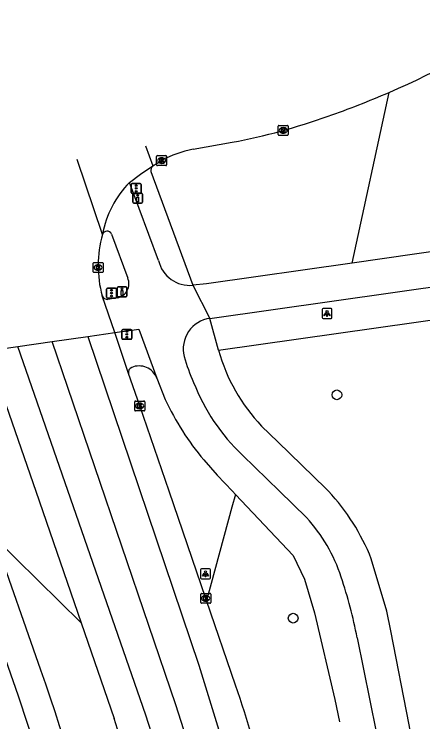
# Model space of a CAD drawing. Extents: x 159822 to 160765, y 380693 to 381634.
# Drawn here: x 160553.5 to 160594.6, y 381476.8 to 381548 of the extents above; entities that cross this region are included whole.
import ezdxf

# ---------------------------------------------------------------- set-up
doc = ezdxf.new("R2010")
doc.units = 0
for name, color, linetype in [('IMGEO_Berm_groen', 7, 'Continuous'), ('IMGEO_Boom', 7, 'Continuous'), ('IMGEO_Drukknoppaal', 7, 'Continuous'), ('IMGEO_Fietspad_gesloten', 7, 'Continuous'), ('IMGEO_Kolk', 7, 'Continuous'), ('IMGEO_Lichtpunt', 7, 'Continuous'), ('IMGEO_Rijbaan_lokaal_gesloten', 7, 'Continuous'), ('IMGEO_Rijbaan_regionaal_gesloten', 7, 'Continuous'), ('IMGEO_Verkeersregelinstallatiepaal', 7, 'Continuous'), ('IMGEO_Voetpad_open', 7, 'Continuous')]:
    doc.layers.add(name, color=color, linetype=linetype)

msp = doc.modelspace()

# ---------------------------------------------------------------- linework, layer by layer
at = {"layer": 'IMGEO_Berm_groen'}
for points in [[(160587.519, 381522.978), (160591.229, 381540.157)], [(160575.768, 381499.685), (160575.414, 381498.382), (160573.331, 381490.727), (160572.864, 381489.01)], [(160551.516, 381495.361), (160560.243, 381486.76)]]:
    msp.add_lwpolyline(points, dxfattribs=at)
at = {"layer": 'IMGEO_Boom'}
for centre in [(160585.983, 381509.709), (160581.586, 381487.221)]:
    msp.add_circle(centre, 0.489, dxfattribs=at)
at = {"layer": 'IMGEO_Drukknoppaal'}
for p, q in [((160565.45, 381529.099), (160565.45, 381529.899)), ((160565.45, 381529.899), (160565.45, 381529.099)), ((160565.55, 381529.999), (160566.34, 381529.999)), ((160566.34, 381529.999), (160565.55, 381529.999)), ((160566.44, 381529.899), (160566.44, 381529.099)), ((160566.44, 381529.099), (160566.44, 381529.899)), ((160566.34, 381528.999), (160565.55, 381528.999)), ((160565.55, 381528.999), (160566.34, 381528.999)), ((160563.978, 381520.586), (160564.768, 381520.586)), ((160564.768, 381520.586), (160563.978, 381520.586)), ((160563.878, 381519.686), (160563.878, 381520.486)), ((160563.878, 381520.486), (160563.878, 381519.686)), ((160564.868, 381520.486), (160564.868, 381519.686)), ((160564.868, 381519.686), (160564.868, 381520.486)), ((160564.768, 381519.586), (160563.978, 381519.586)), ((160563.978, 381519.586), (160564.768, 381519.586))]:
    msp.add_line(p, q, dxfattribs=at)
for points in [[(160566.02, 381529.624), (160566.02, 381529.124), (160565.87, 381529.124), (160565.87, 381529.624), (160566.02, 381529.624)], [(160564.448, 381520.211), (160564.448, 381519.711), (160564.298, 381519.711), (160564.298, 381520.211), (160564.448, 381520.211)]]:
    msp.add_lwpolyline(points, dxfattribs=at)
for centre in [(160565.945, 381529.789), (160564.373, 381520.376)]:
    msp.add_circle(centre, 0.085, dxfattribs=at)
for centre, start, end in [((160565.55, 381529.899), 90, 180), ((160565.55, 381529.899), 90, 180), ((160566.34, 381529.899), 0, 90), ((160566.34, 381529.899), 360, 90), ((160565.55, 381529.099), 180, 270), ((160565.55, 381529.099), 180, 270), ((160566.34, 381529.099), 270, 0), ((160566.34, 381529.099), 270, 0), ((160563.978, 381520.486), 90, 180), ((160563.978, 381520.486), 90, 180), ((160564.768, 381520.486), 0, 90), ((160564.768, 381520.486), 360, 90), ((160563.978, 381519.686), 180, 270), ((160563.978, 381519.686), 180, 270), ((160564.768, 381519.686), 270, 0), ((160564.768, 381519.686), 270, 0)]:
    msp.add_arc(centre, 0.1, start, end, dxfattribs=at)
at = {"layer": 'IMGEO_Fietspad_gesloten'}
for points in [[(160568.045, 381523.238), (160565.122, 381531.096)], [(160563.302, 381525.882), (160564.944, 381521.462)], [(160600.306, 381524.814), (160587.519, 381522.978)], [(160587.519, 381522.978), (160572.867, 381520.875), (160571.507, 381520.748)], [(160573.214, 381517.408), (160597.967, 381520.903), (160601.93, 381521.609), (160604.844, 381522.331)], [(160571.507, 381520.748), (160573.214, 381517.408)], [(160563.895, 381519.468), (160562.946, 381519.309)], [(160563.663, 381515.975), (160566.077, 381516.317), (160567.868, 381511.394)], [(160567.868, 381511.394), (160568.709, 381509.225)], [(160576.475, 381503.633), (160580.206, 381500), (160582.93, 381497.348)], [(160572.583, 381503.163), (160573.934, 381501.636), (160575.472, 381500), (160575.768, 381499.685)], [(160575.768, 381499.685), (160581.57, 381493.516), (160582.725, 381491.138), (160583.724, 381487.762), (160585.765, 381479.02), (160586.241, 381476.785)], [(160588.019, 381485.249), (160589.921, 381475.779), (160591.662, 381465.969)]]:
    msp.add_lwpolyline(points, dxfattribs=at)
for centre, radius, start, end in [((160562.856, 381525.717), 0.476, 20.34924, 163.4606), ((160571.158, 381523.914), 3.185, 192.25225, 276.29754), ((160563.617, 381520.887), 1.446, 281.07696, 23.42728), ((160562.895, 381519.877), 0.57, 201.39096, 275.13076), ((160573.613, 381514.348), 3.086, 97.42078, 194.62925), ((160588.351, 381518.534), 18.406, 195.64928, 204.2816), ((160590.409, 381518.254), 20.197, 201.15417, 226.37731), ((160594.994, 381521.754), 29.118, 205.48507, 219.67721), ((160570.619, 381486.154), 16.639, 18.25447, 42.27984), ((160540.541, 381476.113), 48.349, 10.89193, 18.38947)]:
    msp.add_arc(centre, radius, start, end, dxfattribs=at)
at = {"layer": 'IMGEO_Kolk'}
for p, q in [((160580.082, 381535.905), (160580.082, 381536.757)), ((160580.157, 381536.831), (160581.009, 381536.831)), ((160580.57, 381536.611), (160580.595, 381536.611)), ((160581.083, 381536.757), (160581.083, 381535.905)), ((160581.009, 381535.831), (160580.157, 381535.831)), ((160580.593, 381536.051), (160580.568, 381536.051)), ((160567.85, 381532.865), (160567.85, 381533.717)), ((160567.925, 381533.791), (160568.777, 381533.791)), ((160568.338, 381533.571), (160568.363, 381533.571)), ((160568.851, 381533.717), (160568.851, 381532.865)), ((160568.777, 381532.791), (160567.925, 381532.791)), ((160568.361, 381533.011), (160568.336, 381533.011)), ((160561.466, 381522.106), (160561.466, 381522.958)), ((160561.541, 381523.032), (160562.393, 381523.032)), ((160561.954, 381522.812), (160561.979, 381522.812)), ((160562.467, 381522.958), (160562.467, 381522.106)), ((160562.393, 381522.032), (160561.541, 381522.032)), ((160561.977, 381522.252), (160561.952, 381522.252)), ((160565.652, 381508.161), (160565.652, 381509.013)), ((160565.727, 381509.087), (160566.579, 381509.087)), ((160566.14, 381508.867), (160566.165, 381508.867)), ((160566.653, 381509.013), (160566.653, 381508.161)), ((160566.579, 381508.087), (160565.727, 381508.087)), ((160566.163, 381508.307), (160566.138, 381508.307)), ((160572.292, 381488.794), (160572.292, 381489.646)), ((160572.367, 381489.72), (160573.219, 381489.72)), ((160572.78, 381489.5), (160572.805, 381489.5)), ((160573.293, 381489.646), (160573.293, 381488.794)), ((160573.219, 381488.72), (160572.367, 381488.72)), ((160572.803, 381488.94), (160572.778, 381488.94))]:
    msp.add_line(p, q, dxfattribs=at)
for points in [[(160580.082, 381535.905), (160580.082, 381536.757)], [(160580.157, 381536.831), (160581.009, 381536.831)], [(160580.403, 381536.531), (160580.526, 381536.531), (160580.526, 381536.38), (160580.656, 381536.531), (160580.82, 381536.531), (160580.674, 381536.38), (160580.827, 381536.131), (160580.675, 381536.131), (160580.59, 381536.295), (160580.526, 381536.228), (160580.526, 381536.131), (160580.403, 381536.131), (160580.403, 381536.531)], [(160581.083, 381536.757), (160581.083, 381535.905)], [(160581.009, 381535.831), (160580.157, 381535.831)], [(160567.85, 381532.865), (160567.85, 381533.717)], [(160567.925, 381533.791), (160568.777, 381533.791)], [(160568.171, 381533.491), (160568.294, 381533.491), (160568.294, 381533.34), (160568.424, 381533.491), (160568.588, 381533.491), (160568.442, 381533.34), (160568.595, 381533.091), (160568.443, 381533.091), (160568.358, 381533.255), (160568.294, 381533.188), (160568.294, 381533.091), (160568.171, 381533.091), (160568.171, 381533.491)], [(160568.851, 381533.717), (160568.851, 381532.865)], [(160568.777, 381532.791), (160567.925, 381532.791)], [(160561.466, 381522.106), (160561.466, 381522.958)], [(160561.541, 381523.032), (160562.393, 381523.032)], [(160561.787, 381522.732), (160561.91, 381522.732), (160561.91, 381522.581), (160562.04, 381522.732), (160562.204, 381522.732), (160562.058, 381522.581), (160562.211, 381522.332), (160562.059, 381522.332), (160561.974, 381522.496), (160561.91, 381522.429), (160561.91, 381522.332), (160561.787, 381522.332), (160561.787, 381522.732)], [(160562.467, 381522.958), (160562.467, 381522.106)], [(160562.393, 381522.032), (160561.541, 381522.032)], [(160565.652, 381508.161), (160565.652, 381509.013)], [(160565.727, 381509.087), (160566.579, 381509.087)], [(160565.973, 381508.787), (160566.096, 381508.787), (160566.096, 381508.636), (160566.226, 381508.787), (160566.39, 381508.787), (160566.244, 381508.636), (160566.397, 381508.387), (160566.245, 381508.387), (160566.16, 381508.551), (160566.096, 381508.484), (160566.096, 381508.387), (160565.973, 381508.387), (160565.973, 381508.787)], [(160566.653, 381509.013), (160566.653, 381508.161)], [(160566.579, 381508.087), (160565.727, 381508.087)], [(160572.292, 381488.794), (160572.292, 381489.646)], [(160572.367, 381489.72), (160573.219, 381489.72)], [(160572.613, 381489.42), (160572.736, 381489.42), (160572.736, 381489.269), (160572.866, 381489.42), (160573.03, 381489.42), (160572.884, 381489.269), (160573.037, 381489.02), (160572.885, 381489.02), (160572.8, 381489.184), (160572.736, 381489.117), (160572.736, 381489.02), (160572.613, 381489.02), (160572.613, 381489.42)], [(160573.293, 381489.646), (160573.293, 381488.794)], [(160573.219, 381488.72), (160572.367, 381488.72)]]:
    msp.add_lwpolyline(points, dxfattribs=at)
for centre, start, end in [((160580.159, 381536.755), 91.55205, 178.44795), ((160580.159, 381536.755), 91.55205, 178.44795), ((160581.007, 381536.755), 1.55205, 88.44795), ((160581.007, 381536.755), 1.55205, 88.44795), ((160580.159, 381535.907), 181.55205, 268.44795), ((160580.159, 381535.907), 181.55205, 268.44795), ((160581.007, 381535.907), 271.55205, 358.44795), ((160581.007, 381535.907), 271.55205, 358.44795), ((160567.927, 381533.715), 91.55205, 178.44795), ((160567.927, 381533.715), 91.55205, 178.44795), ((160568.775, 381533.715), 1.55205, 88.44795), ((160568.775, 381533.715), 1.55205, 88.44795), ((160567.927, 381532.867), 181.55205, 268.44795), ((160567.927, 381532.867), 181.55205, 268.44795), ((160568.775, 381532.867), 271.55205, 358.44795), ((160568.775, 381532.867), 271.55205, 358.44795), ((160561.543, 381522.956), 91.55205, 178.44795), ((160561.543, 381522.956), 91.55205, 178.44795), ((160562.391, 381522.956), 1.55205, 88.44795), ((160562.391, 381522.956), 1.55205, 88.44795), ((160561.543, 381522.108), 181.55205, 268.44795), ((160561.543, 381522.108), 181.55205, 268.44795), ((160562.391, 381522.108), 271.55205, 358.44795), ((160562.391, 381522.108), 271.55205, 358.44795), ((160565.729, 381509.011), 91.55205, 178.44795), ((160565.729, 381509.011), 91.55205, 178.44795), ((160566.577, 381509.011), 1.55205, 88.44795), ((160566.577, 381509.011), 1.55205, 88.44795), ((160565.729, 381508.163), 181.55205, 268.44795), ((160565.729, 381508.163), 181.55205, 268.44795), ((160566.577, 381508.163), 271.55205, 358.44795), ((160566.577, 381508.163), 271.55205, 358.44795), ((160572.369, 381489.644), 91.55205, 178.44795), ((160572.369, 381489.644), 91.55205, 178.44795), ((160573.217, 381489.644), 1.55205, 88.44795), ((160573.217, 381489.644), 1.55205, 88.44795), ((160572.369, 381488.796), 181.55205, 268.44795), ((160572.369, 381488.796), 181.55205, 268.44795), ((160573.217, 381488.796), 271.55205, 358.44795), ((160573.217, 381488.796), 271.55205, 358.44795)]:
    msp.add_arc(centre, 0.0765, start, end, dxfattribs=at)
for centre, major_axis, ratio, start_param, end_param in [((160580.569, 381536.331), (-0.387, 0.002), 0.722429, 4.712389, 7.853982), ((160580.594, 381536.331), (-0.39, 0.002), 0.717154, 1.570796, 4.712389), ((160568.337, 381533.291), (-0.387, 0.002), 0.722429, 4.712389, 7.853982), ((160568.362, 381533.291), (-0.39, 0.002), 0.717154, 1.570796, 4.712389), ((160561.953, 381522.532), (-0.387, 0.002), 0.722429, 4.712389, 7.853982), ((160561.978, 381522.532), (-0.39, 0.002), 0.717154, 1.570796, 4.712389), ((160566.139, 381508.587), (-0.387, 0.002), 0.722429, 4.712389, 7.853982), ((160566.164, 381508.587), (-0.39, 0.002), 0.717154, 1.570796, 4.712389), ((160572.779, 381489.22), (-0.387, 0.002), 0.722429, 4.712389, 7.853982), ((160572.804, 381489.22), (-0.39, 0.002), 0.717154, 1.570796, 4.712389)]:
    msp.add_ellipse(centre, major_axis=major_axis, ratio=ratio, start_param=start_param, end_param=end_param, dxfattribs=at)
at = {"layer": 'IMGEO_Lichtpunt'}
for p, q in [((160584.493, 381518.292), (160584.493, 381517.485)), ((160584.493, 381518.292), (160584.493, 381517.485)), ((160585.395, 381518.387), (160584.587, 381518.387)), ((160585.395, 381518.387), (160584.587, 381518.387)), ((160585.489, 381517.485), (160585.489, 381518.292)), ((160585.489, 381517.485), (160585.489, 381518.292)), ((160584.587, 381517.391), (160585.395, 381517.391)), ((160584.587, 381517.391), (160585.395, 381517.391)), ((160573.17, 381492.174), (160572.362, 381492.174)), ((160573.17, 381492.174), (160572.362, 381492.174)), ((160572.268, 381492.079), (160572.268, 381491.272)), ((160572.268, 381492.079), (160572.268, 381491.272)), ((160573.264, 381491.272), (160573.264, 381492.079)), ((160573.264, 381491.272), (160573.264, 381492.079)), ((160572.362, 381491.178), (160573.17, 381491.178)), ((160572.362, 381491.178), (160573.17, 381491.178))]:
    msp.add_line(p, q, dxfattribs=at)
for points in [[(160584.867, 381517.956), (160584.906, 381517.928), (160584.718, 381517.666), (160584.68, 381517.693), (160584.867, 381517.956)], [(160584.969, 381517.908), (160585.016, 381517.908), (160585.016, 381517.586), (160584.969, 381517.586), (160584.969, 381517.908)], [(160585.079, 381517.928), (160585.117, 381517.955), (160585.304, 381517.693), (160585.265, 381517.665), (160585.079, 381517.928)], [(160572.642, 381491.743), (160572.681, 381491.715), (160572.493, 381491.453), (160572.455, 381491.48), (160572.642, 381491.743)], [(160572.744, 381491.695), (160572.791, 381491.695), (160572.791, 381491.373), (160572.744, 381491.373), (160572.744, 381491.695)], [(160572.854, 381491.715), (160572.892, 381491.742), (160573.079, 381491.48), (160573.04, 381491.452), (160572.854, 381491.715)]]:
    msp.add_lwpolyline(points, dxfattribs=at)
for centre in [(160584.992, 381518.09), (160572.767, 381491.877)]:
    msp.add_circle(centre, 0.0994, dxfattribs=at)
for centre, start, end in [((160584.587, 381518.292), 90, 180), ((160584.587, 381518.292), 90, 180), ((160585.395, 381518.292), 0, 90), ((160585.395, 381518.292), 0, 90), ((160584.587, 381517.485), 180, 270), ((160584.587, 381517.485), 180, 270), ((160585.395, 381517.485), 270, 0), ((160585.395, 381517.485), 270, 360), ((160572.362, 381492.079), 90, 180), ((160572.362, 381492.079), 90, 180), ((160573.17, 381492.079), 0, 90), ((160573.17, 381492.079), 0, 90), ((160572.362, 381491.272), 180, 270), ((160572.362, 381491.272), 180, 270), ((160573.17, 381491.272), 270, 0), ((160573.17, 381491.272), 270, 360)]:
    msp.add_arc(centre, 0.0946, start, end, dxfattribs=at)
at = {"layer": 'IMGEO_Rijbaan_lokaal_gesloten'}
for points in [[(160571.524, 381534.43), (160575.464, 381535.132)], [(160566.715, 381534.768), (160567.481, 381532.769)], [(160565.122, 381531.096), (160566.227, 381531.917), (160567.481, 381532.769)], [(160567.481, 381532.769), (160568.351, 381533.292)]]:
    msp.add_lwpolyline(points, dxfattribs=at)
for centre, radius, start, end in [((160554.361, 381625.146), 92.641, 293.45134, 303.65692), ((160554.381, 381625.076), 92.569, 289.37993, 293.45712), ((160562.778, 381600.802), 66.884, 280.93353, 289.49416), ((160573.494, 381523.944), 10.67, 100.64155, 118.81931), ((160572.284, 381524.05), 10.047, 135.4676, 169.66751)]:
    msp.add_arc(centre, radius, start, end, dxfattribs=at)
at = {"layer": 'IMGEO_Rijbaan_regionaal_gesloten'}
for points in [[(160562.4, 381525.852), (160559.855, 381533.403)], [(160563.663, 381515.975), (160562.364, 381519.669)], [(160560.915, 381515.584), (160563.663, 381515.975)], [(160565.034, 381511.843), (160563.663, 381515.975)], [(160553.886, 381514.584), (160553.898, 381514.586), (160557.327, 381515.074)], [(160557.327, 381515.074), (160560.915, 381515.584)], [(160577.637, 381431.378), (160577.558, 381435.353), (160577.198, 381443.194), (160577.152, 381443.766), (160577.131, 381444.026), (160576.868, 381447.267), (160576.426, 381451.129), (160575.83, 381455.139), (160575.109, 381458.996), (160574.264, 381462.92), (160573.321, 381466.746), (160572.273, 381470.544), (160572.052, 381471.271), (160572, 381471.442), (160571.127, 381474.314), (160569.779, 381478.511), (160558.908, 381510.446), (160557.327, 381515.074)], [(160560.915, 381515.584), (160572.099, 381482.486), (160574.514, 381474.647), (160575.235, 381472.047), (160576.637, 381466.993), (160578.455, 381459.132), (160579.751, 381451.169), (160580.59, 381442.812), (160580.687, 381435.207)], [(160550.819, 381514.148), (160553.886, 381514.584)], [(160574.426, 381435.658), (160574.414, 381438.174), (160574.13, 381442.263), (160573.794, 381446.244), (160573.385, 381450.089), (160572.05, 381458.022), (160571.275, 381461.799), (160570.282, 381465.685), (160569.344, 381469.357), (160568.19, 381472.968), (160566.752, 381477.473), (160553.886, 381514.584)], [(160542.207, 381512.934), (160553.927, 381479.42), (160555.787, 381473.689), (160557.943, 381466.212), (160558.973, 381462.361), (160559.957, 381458.401), (160561.633, 381450.766), (160562.395, 381446.923), (160563.044, 381442.966), (160563.672, 381439.14), (160564.246, 381435.25), (160564.819, 381431.36), (160565.2, 381427.376), (160565.57, 381423.498), (160565.893, 381419.508), (160566.526, 381402.451), (160565.696, 381385.754), (160564.985, 381378.219)], [(160572.864, 381489.01), (160572.792, 381489.22), (160569.096, 381500), (160566.152, 381508.587), (160565.034, 381511.843)], [(160552.11, 381510.38), (160555.684, 381500), (160560.243, 381486.76)], [(160556.218, 381481.978), (160551.516, 381495.361)], [(160575.799, 381480.469), (160572.864, 381489.01)], [(160560.243, 381486.76), (160563.567, 381477.108)]]:
    msp.add_lwpolyline(points, dxfattribs=at)
for centre, radius, start, end in [((160573.746, 381522.694), 11.777, 164.44796, 194.88485), ((160330.559, 381403.57), 238.893, 7.82542, 19.16028), ((160399.24, 381421.136), 186.262, 15.10791, 18.57498), ((160403.215, 381422.326), 169.451, 12.73667, 18.86204)]:
    msp.add_arc(centre, radius, start, end, dxfattribs=at)
at = {"layer": 'IMGEO_Verkeersregelinstallatiepaal'}
for p, q in [((160565.305, 381530.092), (160565.305, 381530.892)), ((160565.305, 381530.892), (160565.305, 381530.092)), ((160565.405, 381530.992), (160566.195, 381530.992)), ((160566.195, 381530.992), (160565.405, 381530.992)), ((160566.295, 381530.892), (160566.295, 381530.092)), ((160566.295, 381530.092), (160566.295, 381530.892)), ((160566.195, 381529.992), (160565.405, 381529.992)), ((160565.405, 381529.992), (160566.195, 381529.992)), ((160562.817, 381519.548), (160562.817, 381520.348)), ((160562.817, 381520.348), (160562.817, 381519.548)), ((160562.917, 381520.448), (160563.707, 381520.448)), ((160563.707, 381520.448), (160562.917, 381520.448)), ((160563.807, 381520.348), (160563.807, 381519.548)), ((160563.807, 381519.548), (160563.807, 381520.348)), ((160563.707, 381519.448), (160562.917, 381519.448)), ((160562.917, 381519.448), (160563.707, 381519.448)), ((160564.35, 381515.397), (160564.35, 381516.197)), ((160564.35, 381516.197), (160564.35, 381515.397)), ((160564.45, 381516.297), (160565.24, 381516.297)), ((160565.24, 381516.297), (160564.45, 381516.297)), ((160565.34, 381516.197), (160565.34, 381515.397)), ((160565.34, 381515.397), (160565.34, 381516.197)), ((160565.24, 381515.297), (160564.45, 381515.297)), ((160564.45, 381515.297), (160565.24, 381515.297))]:
    msp.add_line(p, q, dxfattribs=at)
for centre in [(160565.8, 381530.782), (160565.8, 381530.492), (160565.8, 381530.202), (160563.312, 381520.238), (160563.312, 381519.948), (160563.312, 381519.658), (160564.845, 381516.087), (160564.845, 381515.797), (160564.845, 381515.507)]:
    msp.add_circle(centre, 0.085, dxfattribs=at)
for centre, start, end in [((160565.405, 381530.892), 90, 180), ((160565.405, 381530.892), 90, 180), ((160566.195, 381530.892), 0, 90), ((160566.195, 381530.892), 360, 90), ((160565.405, 381530.092), 180, 270), ((160565.405, 381530.092), 180, 270), ((160566.195, 381530.092), 270, 0), ((160566.195, 381530.092), 270, 0), ((160562.917, 381520.348), 90, 180), ((160562.917, 381520.348), 90, 180), ((160563.707, 381520.348), 0, 90), ((160563.707, 381520.348), 360, 90), ((160562.917, 381519.548), 180, 270), ((160562.917, 381519.548), 180, 270), ((160563.707, 381519.548), 270, 0), ((160563.707, 381519.548), 270, 0), ((160564.45, 381516.197), 90, 180), ((160564.45, 381516.197), 90, 180), ((160565.24, 381516.197), 0, 90), ((160565.24, 381516.197), 360, 90), ((160564.45, 381515.397), 180, 270), ((160564.45, 381515.397), 180, 270), ((160565.24, 381515.397), 270, 0), ((160565.24, 381515.397), 270, 0)]:
    msp.add_arc(centre, 0.1, start, end, dxfattribs=at)
at = {"layer": 'IMGEO_Voetpad_open'}
for points in [[(160567.284, 381532.177), (160571.507, 381520.748)], [(160574.076, 381514.204), (160597.972, 381517.583), (160599.175, 381517.776)], [(160574.076, 381514.204), (160573.214, 381517.408)], [(160585.135, 381500), (160584.875, 381500.273), (160580.033, 381504.979), (160578.414, 381506.57)], [(160595.299, 381465.052), (160593.253, 381476.474), (160591.399, 381485.938), (160591.004, 381487.921), (160589.441, 381493.201)]]:
    msp.add_lwpolyline(points, dxfattribs=at)
for centre, radius, start, end in [((160567.788, 381532.338), 0.529, 125.49253, 197.69565), ((160591.536, 381519.076), 18.127, 195.59124, 223.62334), ((160565.512, 381511.997), 0.502, 110.04384, 197.85573), ((160566.082, 381510.704), 1.915, 21.12751, 112.79847), ((160569.453, 381485.305), 21.491, 21.5558, 43.13868)]:
    msp.add_arc(centre, radius, start, end, dxfattribs=at)

doc.saveas('drawing.dxf')
